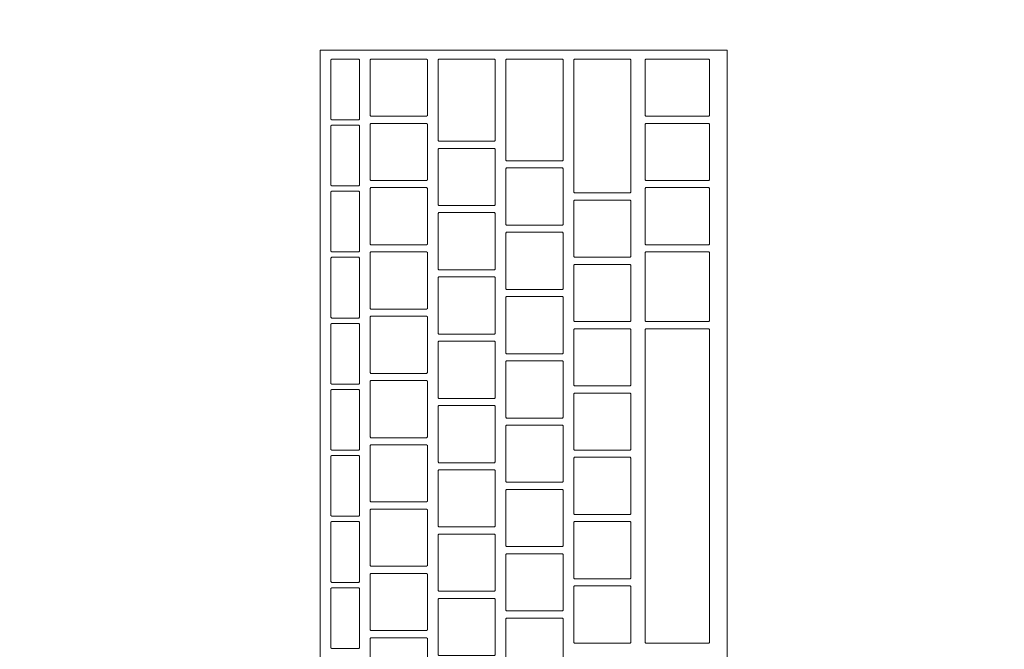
# Model space of a CAD drawing. Header units: metres. Extents: x -4 to 100, y -11 to 17.
# Tile 617 of 656: x 58.501 to 58.776, y 1.705 to 1.882. Entities that reach past the tile are written whole.
import ezdxf

# ---------------------------------------------------------------- set-up
doc = ezdxf.new("R2010")
doc.units = ezdxf.units.M
doc.header["$MEASUREMENT"] = 0
doc.linetypes.add('Wipeout_Contour', pattern=[1, 0, -1])
doc.layers.add('152 - Bemaßung_ Beschriftung.Ausbau', color=7, linetype='Continuous')
doc.layers.add('701 - Einrichtung.Möbel', color=7, linetype='Continuous')
doc.styles.add('ERSTELLTER_STIL_2', font='txt')
doc.dimstyles.new('ERSTELLTER_STIL__5', dxfattribs={"dimtxt": 0.1, "dimasz": 0.0532, "dimexe": 0.18, "dimexo": 0.0625, "dimgap": 0, "dimtad": 1, "dimtih": 1, "dimtoh": 1, "dimzin": 0, "dimdsep": 46, "dimtxsty": 'ERSTELLTER_STIL_2', "dimblk": 'ARROWHEAD_2', "dimblk1": 'ARROWHEAD_2', "dimblk2": 'ARROWHEAD_2', "dimcen": 0.09, "dimse1": 1, "dimse2": 1, "dimclrd": 7, "dimclre": 7, "dimclrt": 7, "dimazin": 0, "dimtfac": 1, "dimtdec": 4, "dimtmove": 0, "dimatfit": 3, "dimfxl": 1, "dimtolj": 1, "dimtzin": 0, "dimarcsym": 0})

# ---------------------------------------------------------------- blocks, each defined once
blk = doc.blocks.new('*D513')
at = {"layer": '152 - Bemaßung_ Beschriftung.Ausbau', "color": 7, "linetype": 'Continuous', "lineweight": 5}
for p, q in [((58.195, -4.6125), (58.195, -4.5075)), ((58.08021, -4.525), (58.03979, -4.595)), ((58.21521, -4.525), (58.17479, -4.595)), ((58.06, -4.56), (58.195, -4.56)), ((58.195, -4.56), (62.03503, -4.56))]:
    blk.add_line(p, q, dxfattribs=at)
blk = doc.blocks.new('ARROWHEAD_2')
at = {"color": 0, "linetype": 'Continuous', "lineweight": 0}
for p, q in [((-0.3781, -0.655), (0.3781, 0.655)), ((0, 0), (-1, 0))]:
    blk.add_line(p, q, dxfattribs=at)
blk = doc.blocks.new('*D514')
at = {"layer": '152 - Bemaßung_ Beschriftung.Ausbau', "color": 7, "linetype": 'Continuous', "lineweight": 5}
for p, q in [((62.03503, -4.6125), (62.03503, -4.5075)), ((58.21521, -4.525), (58.17479, -4.595)), ((62.05523, -4.525), (62.01482, -4.595)), ((58.195, -4.56), (62.03503, -4.56)), ((62.03503, -4.56), (62.27503, -4.56))]:
    blk.add_line(p, q, dxfattribs=at)
at = {"layer": '152 - Bemaßung_ Beschriftung.Ausbau', "color": 7, "lineweight": 5, "insert": (59.98198, -4.54), "char_height": 0.1, "attachment_point": 7, "style": 'ERSTELLTER_STIL_2'}
blk.add_mtext('\\A1;{\\pql;\\fArial|b0|i0|c0|p38;3,84}', dxfattribs=at)

msp = doc.modelspace()

# ---------------------------------------------------------------- wipeouts: each hides what was drawn before it
at = {"color": 254, "linetype": 'Wipeout_Contour', "lineweight": 0, "ltscale": 355.716959}
msp.add_wipeout([(58.195, 3.00998), (58.195, 1.00998), (58.995, 1.00998), (58.995, 2.20998), (60.395, 2.20998), (60.395, 3.00998)], dxfattribs=at).dxf.layer = '701 - Einrichtung.Möbel'

# ---------------------------------------------------------------- next in the draw order: wipeouts: each hides what was drawn before it
at = {"color": 254, "linetype": 'Wipeout_Contour', "lineweight": 0, "ltscale": 234.680047}
msp.add_wipeout([(58.69891, 1.87312), (58.58491, 1.87312), (58.58491, 1.61112), (58.69891, 1.61112)], dxfattribs=at).dxf.layer = '701 - Einrichtung.Möbel'

# ---------------------------------------------------------------- next in the draw order: linework, layer by layer
at = {"layer": '701 - Einrichtung.Möbel', "color": 7, "linetype": 'Continuous', "lineweight": 5, "flags": 128}
msp.add_lwpolyline([(58.69891, 1.87312), (58.69891, 1.61112), (58.58491, 1.61112), (58.58491, 1.87312)], close=True, dxfattribs=at)

# ---------------------------------------------------------------- next in the draw order: wipeouts: each hides what was drawn before it
at = {"color": 254, "linetype": 'Wipeout_Contour', "lineweight": 0, "ltscale": 527.114708}
msp.add_wipeout([(58.59591, 1.86212), (58.59591, 1.87042), (58.59571, 1.87062), (58.58811, 1.87062), (58.58791, 1.87042), (58.58791, 1.85382), (58.58811, 1.85362), (58.59571, 1.85362), (58.59591, 1.85382)], dxfattribs=at).dxf.layer = '701 - Einrichtung.Möbel'
at = {"color": 254, "linetype": 'Wipeout_Contour', "lineweight": 0, "ltscale": 527.253727}
msp.add_wipeout([(58.61491, 1.86262), (58.61491, 1.87042), (58.61471, 1.87062), (58.59911, 1.87062), (58.59891, 1.87042), (58.59891, 1.85482), (58.59911, 1.85462), (58.61471, 1.85462), (58.61491, 1.85482)], dxfattribs=at).dxf.layer = '701 - Einrichtung.Möbel'
at = {"color": 254, "linetype": 'Wipeout_Contour', "lineweight": 0, "ltscale": 527.423911}
msp.add_wipeout([(58.63391, 1.85912), (58.63391, 1.87042), (58.63371, 1.87062), (58.61811, 1.87062), (58.61791, 1.87042), (58.61791, 1.84782), (58.61811, 1.84762), (58.63371, 1.84762), (58.63391, 1.84782)], dxfattribs=at).dxf.layer = '701 - Einrichtung.Möbel'
at = {"color": 254, "linetype": 'Wipeout_Contour', "lineweight": 0, "ltscale": 527.594211}
msp.add_wipeout([(58.65291, 1.85637), (58.65291, 1.87042), (58.65271, 1.87062), (58.63711, 1.87062), (58.63691, 1.87042), (58.63691, 1.84232), (58.63711, 1.84212), (58.65271, 1.84212), (58.65291, 1.84232)], dxfattribs=at).dxf.layer = '701 - Einrichtung.Möbel'
at = {"color": 254, "linetype": 'Wipeout_Contour', "lineweight": 0, "ltscale": 527.764093}
msp.add_wipeout([(58.67191, 1.85187), (58.67191, 1.87042), (58.67171, 1.87062), (58.65611, 1.87062), (58.65591, 1.87042), (58.65591, 1.83332), (58.65611, 1.83312), (58.67171, 1.83312), (58.67191, 1.83332)], dxfattribs=at).dxf.layer = '701 - Einrichtung.Möbel'
at = {"color": 254, "linetype": 'Wipeout_Contour', "lineweight": 0, "ltscale": 527.956348}
msp.add_wipeout([(58.69391, 1.86262), (58.69391, 1.87042), (58.69371, 1.87062), (58.67611, 1.87062), (58.67591, 1.87042), (58.67591, 1.85482), (58.67611, 1.85462), (58.69371, 1.85462), (58.69391, 1.85482)], dxfattribs=at).dxf.layer = '701 - Einrichtung.Möbel'
at = {"color": 254, "linetype": 'Wipeout_Contour', "lineweight": 0, "ltscale": 527.109441}
msp.add_wipeout([(58.59591, 1.84362), (58.59591, 1.85192), (58.59571, 1.85212), (58.58811, 1.85212), (58.58791, 1.85192), (58.58791, 1.83532), (58.58811, 1.83512), (58.59571, 1.83512), (58.59591, 1.83532)], dxfattribs=at).dxf.layer = '701 - Einrichtung.Möbel'
at = {"color": 254, "linetype": 'Wipeout_Contour', "lineweight": 0, "ltscale": 527.248601}
msp.add_wipeout([(58.61491, 1.84462), (58.61491, 1.85242), (58.61471, 1.85262), (58.59911, 1.85262), (58.59891, 1.85242), (58.59891, 1.83682), (58.59911, 1.83662), (58.61471, 1.83662), (58.61491, 1.83682)], dxfattribs=at).dxf.layer = '701 - Einrichtung.Möbel'
at = {"color": 254, "linetype": 'Wipeout_Contour', "lineweight": 0, "ltscale": 527.951229}
msp.add_wipeout([(58.69391, 1.84462), (58.69391, 1.85242), (58.69371, 1.85262), (58.67611, 1.85262), (58.67591, 1.85242), (58.67591, 1.83682), (58.67611, 1.83662), (58.69371, 1.83662), (58.69391, 1.83682)], dxfattribs=at).dxf.layer = '701 - Einrichtung.Möbel'
at = {"color": 254, "linetype": 'Wipeout_Contour', "lineweight": 0, "ltscale": 527.417532}
msp.add_wipeout([(58.63391, 1.83762), (58.63391, 1.84542), (58.63371, 1.84562), (58.61811, 1.84562), (58.61791, 1.84542), (58.61791, 1.82982), (58.61811, 1.82962), (58.63371, 1.82962), (58.63391, 1.82982)], dxfattribs=at).dxf.layer = '701 - Einrichtung.Möbel'
at = {"color": 254, "linetype": 'Wipeout_Contour', "lineweight": 0, "ltscale": 527.586893}
msp.add_wipeout([(58.65291, 1.83212), (58.65291, 1.83992), (58.65271, 1.84012), (58.63711, 1.84012), (58.63691, 1.83992), (58.63691, 1.82432), (58.63711, 1.82412), (58.65271, 1.82412), (58.65291, 1.82432)], dxfattribs=at).dxf.layer = '701 - Einrichtung.Möbel'
at = {"color": 254, "linetype": 'Wipeout_Contour', "lineweight": 0, "ltscale": 527.243525}
msp.add_wipeout([(58.61491, 1.82662), (58.61491, 1.83442), (58.61471, 1.83462), (58.59911, 1.83462), (58.59891, 1.83442), (58.59891, 1.81882), (58.59911, 1.81862), (58.61471, 1.81862), (58.61491, 1.81882)], dxfattribs=at).dxf.layer = '701 - Einrichtung.Möbel'
at = {"color": 254, "linetype": 'Wipeout_Contour', "lineweight": 0, "ltscale": 527.94616}
msp.add_wipeout([(58.69391, 1.82662), (58.69391, 1.83442), (58.69371, 1.83462), (58.67611, 1.83462), (58.67591, 1.83442), (58.67591, 1.81882), (58.67611, 1.81862), (58.69371, 1.81862), (58.69391, 1.81882)], dxfattribs=at).dxf.layer = '701 - Einrichtung.Möbel'
at = {"color": 254, "linetype": 'Wipeout_Contour', "lineweight": 0, "ltscale": 527.104226}
msp.add_wipeout([(58.59591, 1.82512), (58.59591, 1.83342), (58.59571, 1.83362), (58.58811, 1.83362), (58.58791, 1.83342), (58.58791, 1.81682), (58.58811, 1.81662), (58.59571, 1.81662), (58.59591, 1.81682)], dxfattribs=at).dxf.layer = '701 - Einrichtung.Möbel'
at = {"color": 254, "linetype": 'Wipeout_Contour', "lineweight": 0, "ltscale": 527.755279}
msp.add_wipeout([(58.67191, 1.82312), (58.67191, 1.83092), (58.67171, 1.83112), (58.65611, 1.83112), (58.65591, 1.83092), (58.65591, 1.81532), (58.65611, 1.81512), (58.67171, 1.81512), (58.67191, 1.81532)], dxfattribs=at).dxf.layer = '701 - Einrichtung.Möbel'
at = {"color": 254, "linetype": 'Wipeout_Contour', "lineweight": 0, "ltscale": 527.412477}
msp.add_wipeout([(58.63391, 1.81962), (58.63391, 1.82742), (58.63371, 1.82762), (58.61811, 1.82762), (58.61791, 1.82742), (58.61791, 1.81182), (58.61811, 1.81162), (58.63371, 1.81162), (58.63391, 1.81182)], dxfattribs=at).dxf.layer = '701 - Einrichtung.Möbel'
at = {"color": 254, "linetype": 'Wipeout_Contour', "lineweight": 0, "ltscale": 527.581855}
msp.add_wipeout([(58.65291, 1.81412), (58.65291, 1.82192), (58.65271, 1.82212), (58.63711, 1.82212), (58.63691, 1.82192), (58.63691, 1.80632), (58.63711, 1.80612), (58.65271, 1.80612), (58.65291, 1.80632)], dxfattribs=at).dxf.layer = '701 - Einrichtung.Möbel'
at = {"color": 254, "linetype": 'Wipeout_Contour', "lineweight": 0, "ltscale": 527.099064}
msp.add_wipeout([(58.59591, 1.80662), (58.59591, 1.81492), (58.59571, 1.81512), (58.58811, 1.81512), (58.58791, 1.81492), (58.58791, 1.79832), (58.58811, 1.79812), (58.59571, 1.79812), (58.59591, 1.79832)], dxfattribs=at).dxf.layer = '701 - Einrichtung.Möbel'
at = {"color": 254, "linetype": 'Wipeout_Contour', "lineweight": 0, "ltscale": 527.238499}
msp.add_wipeout([(58.61491, 1.80862), (58.61491, 1.81642), (58.61471, 1.81662), (58.59911, 1.81662), (58.59891, 1.81642), (58.59891, 1.80082), (58.59911, 1.80062), (58.61471, 1.80062), (58.61491, 1.80082)], dxfattribs=at).dxf.layer = '701 - Einrichtung.Möbel'
at = {"color": 254, "linetype": 'Wipeout_Contour', "lineweight": 0, "ltscale": 527.940805}
msp.add_wipeout([(58.69391, 1.80687), (58.69391, 1.81642), (58.69371, 1.81662), (58.67611, 1.81662), (58.67591, 1.81642), (58.67591, 1.79732), (58.67611, 1.79712), (58.69371, 1.79712), (58.69391, 1.79732)], dxfattribs=at).dxf.layer = '701 - Einrichtung.Möbel'
at = {"color": 254, "linetype": 'Wipeout_Contour', "lineweight": 0, "ltscale": 527.750268}
msp.add_wipeout([(58.67191, 1.80512), (58.67191, 1.81292), (58.67171, 1.81312), (58.65611, 1.81312), (58.65591, 1.81292), (58.65591, 1.79732), (58.65611, 1.79712), (58.67171, 1.79712), (58.67191, 1.79732)], dxfattribs=at).dxf.layer = '701 - Einrichtung.Möbel'
at = {"color": 254, "linetype": 'Wipeout_Contour', "lineweight": 0, "ltscale": 527.407471}
msp.add_wipeout([(58.63391, 1.80162), (58.63391, 1.80942), (58.63371, 1.80962), (58.61811, 1.80962), (58.61791, 1.80942), (58.61791, 1.79382), (58.61811, 1.79362), (58.63371, 1.79362), (58.63391, 1.79382)], dxfattribs=at).dxf.layer = '701 - Einrichtung.Möbel'
at = {"color": 254, "linetype": 'Wipeout_Contour', "lineweight": 0, "ltscale": 527.576866}
msp.add_wipeout([(58.65291, 1.79612), (58.65291, 1.80392), (58.65271, 1.80412), (58.63711, 1.80412), (58.63691, 1.80392), (58.63691, 1.78832), (58.63711, 1.78812), (58.65271, 1.78812), (58.65291, 1.78832)], dxfattribs=at).dxf.layer = '701 - Einrichtung.Möbel'
at = {"color": 254, "linetype": 'Wipeout_Contour', "lineweight": 0, "ltscale": 527.233522}
msp.add_wipeout([(58.61491, 1.79062), (58.61491, 1.79842), (58.61471, 1.79862), (58.59911, 1.79862), (58.59891, 1.79842), (58.59891, 1.78282), (58.59911, 1.78262), (58.61471, 1.78262), (58.61491, 1.78282)], dxfattribs=at).dxf.layer = '701 - Einrichtung.Möbel'
at = {"color": 254, "linetype": 'Wipeout_Contour', "lineweight": 0, "ltscale": 527.093954}
msp.add_wipeout([(58.59591, 1.78812), (58.59591, 1.79642), (58.59571, 1.79662), (58.58811, 1.79662), (58.58791, 1.79642), (58.58791, 1.77982), (58.58811, 1.77962), (58.59571, 1.77962), (58.59591, 1.77982)], dxfattribs=at).dxf.layer = '701 - Einrichtung.Möbel'
at = {"color": 254, "linetype": 'Wipeout_Contour', "lineweight": 0, "ltscale": 527.745306}
msp.add_wipeout([(58.67191, 1.78712), (58.67191, 1.79492), (58.67171, 1.79512), (58.65611, 1.79512), (58.65591, 1.79492), (58.65591, 1.77932), (58.65611, 1.77912), (58.67171, 1.77912), (58.67191, 1.77932)], dxfattribs=at).dxf.layer = '701 - Einrichtung.Möbel'
at = {"color": 254, "linetype": 'Wipeout_Contour', "lineweight": 0, "ltscale": 527.927406}
msp.add_wipeout([(58.69391, 1.75112), (58.69391, 1.79492), (58.69371, 1.79512), (58.67611, 1.79512), (58.67591, 1.79492), (58.67591, 1.70732), (58.67611, 1.70712), (58.69371, 1.70712), (58.69391, 1.70732)], dxfattribs=at).dxf.layer = '701 - Einrichtung.Möbel'
at = {"color": 254, "linetype": 'Wipeout_Contour', "lineweight": 0, "ltscale": 527.402516}
msp.add_wipeout([(58.63391, 1.78362), (58.63391, 1.79142), (58.63371, 1.79162), (58.61811, 1.79162), (58.61791, 1.79142), (58.61791, 1.77582), (58.61811, 1.77562), (58.63371, 1.77562), (58.63391, 1.77582)], dxfattribs=at).dxf.layer = '701 - Einrichtung.Möbel'
at = {"color": 254, "linetype": 'Wipeout_Contour', "lineweight": 0, "ltscale": 527.571927}
msp.add_wipeout([(58.65291, 1.77812), (58.65291, 1.78592), (58.65271, 1.78612), (58.63711, 1.78612), (58.63691, 1.78592), (58.63691, 1.77032), (58.63711, 1.77012), (58.65271, 1.77012), (58.65291, 1.77032)], dxfattribs=at).dxf.layer = '701 - Einrichtung.Möbel'
at = {"color": 254, "linetype": 'Wipeout_Contour', "lineweight": 0, "ltscale": 527.228596}
msp.add_wipeout([(58.61491, 1.77262), (58.61491, 1.78042), (58.61471, 1.78062), (58.59911, 1.78062), (58.59891, 1.78042), (58.59891, 1.76482), (58.59911, 1.76462), (58.61471, 1.76462), (58.61491, 1.76482)], dxfattribs=at).dxf.layer = '701 - Einrichtung.Möbel'
at = {"color": 254, "linetype": 'Wipeout_Contour', "lineweight": 0, "ltscale": 527.088897}
msp.add_wipeout([(58.59591, 1.76962), (58.59591, 1.77792), (58.59571, 1.77812), (58.58811, 1.77812), (58.58791, 1.77792), (58.58791, 1.76132), (58.58811, 1.76112), (58.59571, 1.76112), (58.59591, 1.76132)], dxfattribs=at).dxf.layer = '701 - Einrichtung.Möbel'
at = {"color": 254, "linetype": 'Wipeout_Contour', "lineweight": 0, "ltscale": 527.740393}
msp.add_wipeout([(58.67191, 1.76912), (58.67191, 1.77692), (58.67171, 1.77712), (58.65611, 1.77712), (58.65591, 1.77692), (58.65591, 1.76132), (58.65611, 1.76112), (58.67171, 1.76112), (58.67191, 1.76132)], dxfattribs=at).dxf.layer = '701 - Einrichtung.Möbel'
at = {"color": 254, "linetype": 'Wipeout_Contour', "lineweight": 0, "ltscale": 527.39761}
msp.add_wipeout([(58.63391, 1.76562), (58.63391, 1.77342), (58.63371, 1.77362), (58.61811, 1.77362), (58.61791, 1.77342), (58.61791, 1.75782), (58.61811, 1.75762), (58.63371, 1.75762), (58.63391, 1.75782)], dxfattribs=at).dxf.layer = '701 - Einrichtung.Möbel'
at = {"color": 254, "linetype": 'Wipeout_Contour', "lineweight": 0, "ltscale": 527.567038}
msp.add_wipeout([(58.65291, 1.76012), (58.65291, 1.76792), (58.65271, 1.76812), (58.63711, 1.76812), (58.63691, 1.76792), (58.63691, 1.75232), (58.63711, 1.75212), (58.65271, 1.75212), (58.65291, 1.75232)], dxfattribs=at).dxf.layer = '701 - Einrichtung.Möbel'
at = {"color": 254, "linetype": 'Wipeout_Contour', "lineweight": 0, "ltscale": 527.223719}
msp.add_wipeout([(58.61491, 1.75462), (58.61491, 1.76242), (58.61471, 1.76262), (58.59911, 1.76262), (58.59891, 1.76242), (58.59891, 1.74682), (58.59911, 1.74662), (58.61471, 1.74662), (58.61491, 1.74682)], dxfattribs=at).dxf.layer = '701 - Einrichtung.Möbel'
at = {"color": 254, "linetype": 'Wipeout_Contour', "lineweight": 0, "ltscale": 527.083892}
msp.add_wipeout([(58.59591, 1.75112), (58.59591, 1.75942), (58.59571, 1.75962), (58.58811, 1.75962), (58.58791, 1.75942), (58.58791, 1.74282), (58.58811, 1.74262), (58.59571, 1.74262), (58.59591, 1.74282)], dxfattribs=at).dxf.layer = '701 - Einrichtung.Möbel'
at = {"color": 254, "linetype": 'Wipeout_Contour', "lineweight": 0, "ltscale": 527.735531}
msp.add_wipeout([(58.67191, 1.75112), (58.67191, 1.75892), (58.67171, 1.75912), (58.65611, 1.75912), (58.65591, 1.75892), (58.65591, 1.74332), (58.65611, 1.74312), (58.67171, 1.74312), (58.67191, 1.74332)], dxfattribs=at).dxf.layer = '701 - Einrichtung.Möbel'
at = {"color": 254, "linetype": 'Wipeout_Contour', "lineweight": 0, "ltscale": 527.392754}
msp.add_wipeout([(58.63391, 1.74762), (58.63391, 1.75542), (58.63371, 1.75562), (58.61811, 1.75562), (58.61791, 1.75542), (58.61791, 1.73982), (58.61811, 1.73962), (58.63371, 1.73962), (58.63391, 1.73982)], dxfattribs=at).dxf.layer = '701 - Einrichtung.Möbel'
at = {"color": 254, "linetype": 'Wipeout_Contour', "lineweight": 0, "ltscale": 527.562199}
msp.add_wipeout([(58.65291, 1.74212), (58.65291, 1.74992), (58.65271, 1.75012), (58.63711, 1.75012), (58.63691, 1.74992), (58.63691, 1.73432), (58.63711, 1.73412), (58.65271, 1.73412), (58.65291, 1.73432)], dxfattribs=at).dxf.layer = '701 - Einrichtung.Möbel'
at = {"color": 254, "linetype": 'Wipeout_Contour', "lineweight": 0, "ltscale": 527.218891}
msp.add_wipeout([(58.61491, 1.73662), (58.61491, 1.74442), (58.61471, 1.74462), (58.59911, 1.74462), (58.59891, 1.74442), (58.59891, 1.72882), (58.59911, 1.72862), (58.61471, 1.72862), (58.61491, 1.72882)], dxfattribs=at).dxf.layer = '701 - Einrichtung.Möbel'
at = {"color": 254, "linetype": 'Wipeout_Contour', "lineweight": 0, "ltscale": 527.07894}
msp.add_wipeout([(58.59591, 1.73262), (58.59591, 1.74092), (58.59571, 1.74112), (58.58811, 1.74112), (58.58791, 1.74092), (58.58791, 1.72432), (58.58811, 1.72412), (58.59571, 1.72412), (58.59591, 1.72432)], dxfattribs=at).dxf.layer = '701 - Einrichtung.Möbel'
at = {"color": 254, "linetype": 'Wipeout_Contour', "lineweight": 0, "ltscale": 527.730718}
msp.add_wipeout([(58.67191, 1.73312), (58.67191, 1.74092), (58.67171, 1.74112), (58.65611, 1.74112), (58.65591, 1.74092), (58.65591, 1.72532), (58.65611, 1.72512), (58.67171, 1.72512), (58.67191, 1.72532)], dxfattribs=at).dxf.layer = '701 - Einrichtung.Möbel'
at = {"color": 254, "linetype": 'Wipeout_Contour', "lineweight": 0, "ltscale": 527.387948}
msp.add_wipeout([(58.63391, 1.72962), (58.63391, 1.73742), (58.63371, 1.73762), (58.61811, 1.73762), (58.61791, 1.73742), (58.61791, 1.72182), (58.61811, 1.72162), (58.63371, 1.72162), (58.63391, 1.72182)], dxfattribs=at).dxf.layer = '701 - Einrichtung.Möbel'
at = {"color": 254, "linetype": 'Wipeout_Contour', "lineweight": 0, "ltscale": 527.557409}
msp.add_wipeout([(58.65291, 1.72412), (58.65291, 1.73192), (58.65271, 1.73212), (58.63711, 1.73212), (58.63691, 1.73192), (58.63691, 1.71632), (58.63711, 1.71612), (58.65271, 1.71612), (58.65291, 1.71632)], dxfattribs=at).dxf.layer = '701 - Einrichtung.Möbel'
at = {"color": 254, "linetype": 'Wipeout_Contour', "lineweight": 0, "ltscale": 527.214114}
msp.add_wipeout([(58.61491, 1.71862), (58.61491, 1.72642), (58.61471, 1.72662), (58.59911, 1.72662), (58.59891, 1.72642), (58.59891, 1.71082), (58.59911, 1.71062), (58.61471, 1.71062), (58.61491, 1.71082)], dxfattribs=at).dxf.layer = '701 - Einrichtung.Möbel'
at = {"color": 254, "linetype": 'Wipeout_Contour', "lineweight": 0, "ltscale": 527.074041}
msp.add_wipeout([(58.59591, 1.71412), (58.59591, 1.72242), (58.59571, 1.72262), (58.58811, 1.72262), (58.58791, 1.72242), (58.58791, 1.70582), (58.58811, 1.70562), (58.59571, 1.70562), (58.59591, 1.70582)], dxfattribs=at).dxf.layer = '701 - Einrichtung.Möbel'
at = {"color": 254, "linetype": 'Wipeout_Contour', "lineweight": 0, "ltscale": 527.725954}
msp.add_wipeout([(58.67191, 1.71512), (58.67191, 1.72292), (58.67171, 1.72312), (58.65611, 1.72312), (58.65591, 1.72292), (58.65591, 1.70732), (58.65611, 1.70712), (58.67171, 1.70712), (58.67191, 1.70732)], dxfattribs=at).dxf.layer = '701 - Einrichtung.Möbel'
at = {"color": 254, "linetype": 'Wipeout_Contour', "lineweight": 0, "ltscale": 527.383191}
msp.add_wipeout([(58.63391, 1.71162), (58.63391, 1.71942), (58.63371, 1.71962), (58.61811, 1.71962), (58.61791, 1.71942), (58.61791, 1.70382), (58.61811, 1.70362), (58.63371, 1.70362), (58.63391, 1.70382)], dxfattribs=at).dxf.layer = '701 - Einrichtung.Möbel'
at = {"color": 254, "linetype": 'Wipeout_Contour', "lineweight": 0, "ltscale": 527.552669}
msp.add_wipeout([(58.65291, 1.70612), (58.65291, 1.71392), (58.65271, 1.71412), (58.63711, 1.71412), (58.63691, 1.71392), (58.63691, 1.69832), (58.63711, 1.69812), (58.65271, 1.69812), (58.65291, 1.69832)], dxfattribs=at).dxf.layer = '701 - Einrichtung.Möbel'
at = {"color": 254, "linetype": 'Wipeout_Contour', "lineweight": 0, "ltscale": 527.209386}
msp.add_wipeout([(58.61491, 1.70062), (58.61491, 1.70842), (58.61471, 1.70862), (58.59911, 1.70862), (58.59891, 1.70842), (58.59891, 1.69282), (58.59911, 1.69262), (58.61471, 1.69262), (58.61491, 1.69282)], dxfattribs=at).dxf.layer = '701 - Einrichtung.Möbel'

# ---------------------------------------------------------------- next in the draw order: linework, layer by layer
at = {"layer": '701 - Einrichtung.Möbel', "color": 7, "linetype": 'Continuous', "lineweight": 5, "flags": 128}
for points in [[(58.59591, 1.86212), (58.59591, 1.85382), (58.59571, 1.85362), (58.58811, 1.85362), (58.58791, 1.85382), (58.58791, 1.87042), (58.58811, 1.87062), (58.59571, 1.87062), (58.59591, 1.87042)], [(58.61491, 1.86262), (58.61491, 1.85482), (58.61471, 1.85462), (58.59911, 1.85462), (58.59891, 1.85482), (58.59891, 1.87042), (58.59911, 1.87062), (58.61471, 1.87062), (58.61491, 1.87042)], [(58.63391, 1.85912), (58.63391, 1.84782), (58.63371, 1.84762), (58.61811, 1.84762), (58.61791, 1.84782), (58.61791, 1.87042), (58.61811, 1.87062), (58.63371, 1.87062), (58.63391, 1.87042)], [(58.65291, 1.85637), (58.65291, 1.84232), (58.65271, 1.84212), (58.63711, 1.84212), (58.63691, 1.84232), (58.63691, 1.87042), (58.63711, 1.87062), (58.65271, 1.87062), (58.65291, 1.87042)], [(58.67191, 1.85187), (58.67191, 1.83332), (58.67171, 1.83312), (58.65611, 1.83312), (58.65591, 1.83332), (58.65591, 1.87042), (58.65611, 1.87062), (58.67171, 1.87062), (58.67191, 1.87042)], [(58.69391, 1.86262), (58.69391, 1.85482), (58.69371, 1.85462), (58.67611, 1.85462), (58.67591, 1.85482), (58.67591, 1.87042), (58.67611, 1.87062), (58.69371, 1.87062), (58.69391, 1.87042)], [(58.59591, 1.84362), (58.59591, 1.83532), (58.59571, 1.83512), (58.58811, 1.83512), (58.58791, 1.83532), (58.58791, 1.85192), (58.58811, 1.85212), (58.59571, 1.85212), (58.59591, 1.85192)], [(58.61491, 1.84462), (58.61491, 1.83682), (58.61471, 1.83662), (58.59911, 1.83662), (58.59891, 1.83682), (58.59891, 1.85242), (58.59911, 1.85262), (58.61471, 1.85262), (58.61491, 1.85242)], [(58.69391, 1.84462), (58.69391, 1.83682), (58.69371, 1.83662), (58.67611, 1.83662), (58.67591, 1.83682), (58.67591, 1.85242), (58.67611, 1.85262), (58.69371, 1.85262), (58.69391, 1.85242)], [(58.63391, 1.83762), (58.63391, 1.82982), (58.63371, 1.82962), (58.61811, 1.82962), (58.61791, 1.82982), (58.61791, 1.84542), (58.61811, 1.84562), (58.63371, 1.84562), (58.63391, 1.84542)], [(58.65291, 1.83212), (58.65291, 1.82432), (58.65271, 1.82412), (58.63711, 1.82412), (58.63691, 1.82432), (58.63691, 1.83992), (58.63711, 1.84012), (58.65271, 1.84012), (58.65291, 1.83992)], [(58.61491, 1.82662), (58.61491, 1.81882), (58.61471, 1.81862), (58.59911, 1.81862), (58.59891, 1.81882), (58.59891, 1.83442), (58.59911, 1.83462), (58.61471, 1.83462), (58.61491, 1.83442)], [(58.69391, 1.82662), (58.69391, 1.81882), (58.69371, 1.81862), (58.67611, 1.81862), (58.67591, 1.81882), (58.67591, 1.83442), (58.67611, 1.83462), (58.69371, 1.83462), (58.69391, 1.83442)], [(58.59591, 1.82512), (58.59591, 1.81682), (58.59571, 1.81662), (58.58811, 1.81662), (58.58791, 1.81682), (58.58791, 1.83342), (58.58811, 1.83362), (58.59571, 1.83362), (58.59591, 1.83342)], [(58.67191, 1.82312), (58.67191, 1.81532), (58.67171, 1.81512), (58.65611, 1.81512), (58.65591, 1.81532), (58.65591, 1.83092), (58.65611, 1.83112), (58.67171, 1.83112), (58.67191, 1.83092)], [(58.63391, 1.81962), (58.63391, 1.81182), (58.63371, 1.81162), (58.61811, 1.81162), (58.61791, 1.81182), (58.61791, 1.82742), (58.61811, 1.82762), (58.63371, 1.82762), (58.63391, 1.82742)], [(58.65291, 1.81412), (58.65291, 1.80632), (58.65271, 1.80612), (58.63711, 1.80612), (58.63691, 1.80632), (58.63691, 1.82192), (58.63711, 1.82212), (58.65271, 1.82212), (58.65291, 1.82192)], [(58.59591, 1.80662), (58.59591, 1.79832), (58.59571, 1.79812), (58.58811, 1.79812), (58.58791, 1.79832), (58.58791, 1.81492), (58.58811, 1.81512), (58.59571, 1.81512), (58.59591, 1.81492)], [(58.61491, 1.80862), (58.61491, 1.80082), (58.61471, 1.80062), (58.59911, 1.80062), (58.59891, 1.80082), (58.59891, 1.81642), (58.59911, 1.81662), (58.61471, 1.81662), (58.61491, 1.81642)], [(58.69391, 1.80687), (58.69391, 1.79732), (58.69371, 1.79712), (58.67611, 1.79712), (58.67591, 1.79732), (58.67591, 1.81642), (58.67611, 1.81662), (58.69371, 1.81662), (58.69391, 1.81642)], [(58.67191, 1.80512), (58.67191, 1.79732), (58.67171, 1.79712), (58.65611, 1.79712), (58.65591, 1.79732), (58.65591, 1.81292), (58.65611, 1.81312), (58.67171, 1.81312), (58.67191, 1.81292)], [(58.63391, 1.80162), (58.63391, 1.79382), (58.63371, 1.79362), (58.61811, 1.79362), (58.61791, 1.79382), (58.61791, 1.80942), (58.61811, 1.80962), (58.63371, 1.80962), (58.63391, 1.80942)], [(58.65291, 1.79612), (58.65291, 1.78832), (58.65271, 1.78812), (58.63711, 1.78812), (58.63691, 1.78832), (58.63691, 1.80392), (58.63711, 1.80412), (58.65271, 1.80412), (58.65291, 1.80392)], [(58.61491, 1.79062), (58.61491, 1.78282), (58.61471, 1.78262), (58.59911, 1.78262), (58.59891, 1.78282), (58.59891, 1.79842), (58.59911, 1.79862), (58.61471, 1.79862), (58.61491, 1.79842)], [(58.59591, 1.78812), (58.59591, 1.77982), (58.59571, 1.77962), (58.58811, 1.77962), (58.58791, 1.77982), (58.58791, 1.79642), (58.58811, 1.79662), (58.59571, 1.79662), (58.59591, 1.79642)], [(58.67191, 1.78712), (58.67191, 1.77932), (58.67171, 1.77912), (58.65611, 1.77912), (58.65591, 1.77932), (58.65591, 1.79492), (58.65611, 1.79512), (58.67171, 1.79512), (58.67191, 1.79492)], [(58.69391, 1.75112), (58.69391, 1.70732), (58.69371, 1.70712), (58.67611, 1.70712), (58.67591, 1.70732), (58.67591, 1.79492), (58.67611, 1.79512), (58.69371, 1.79512), (58.69391, 1.79492)], [(58.63391, 1.78362), (58.63391, 1.77582), (58.63371, 1.77562), (58.61811, 1.77562), (58.61791, 1.77582), (58.61791, 1.79142), (58.61811, 1.79162), (58.63371, 1.79162), (58.63391, 1.79142)], [(58.65291, 1.77812), (58.65291, 1.77032), (58.65271, 1.77012), (58.63711, 1.77012), (58.63691, 1.77032), (58.63691, 1.78592), (58.63711, 1.78612), (58.65271, 1.78612), (58.65291, 1.78592)], [(58.61491, 1.77262), (58.61491, 1.76482), (58.61471, 1.76462), (58.59911, 1.76462), (58.59891, 1.76482), (58.59891, 1.78042), (58.59911, 1.78062), (58.61471, 1.78062), (58.61491, 1.78042)], [(58.59591, 1.76962), (58.59591, 1.76132), (58.59571, 1.76112), (58.58811, 1.76112), (58.58791, 1.76132), (58.58791, 1.77792), (58.58811, 1.77812), (58.59571, 1.77812), (58.59591, 1.77792)], [(58.67191, 1.76912), (58.67191, 1.76132), (58.67171, 1.76112), (58.65611, 1.76112), (58.65591, 1.76132), (58.65591, 1.77692), (58.65611, 1.77712), (58.67171, 1.77712), (58.67191, 1.77692)], [(58.63391, 1.76562), (58.63391, 1.75782), (58.63371, 1.75762), (58.61811, 1.75762), (58.61791, 1.75782), (58.61791, 1.77342), (58.61811, 1.77362), (58.63371, 1.77362), (58.63391, 1.77342)], [(58.65291, 1.76012), (58.65291, 1.75232), (58.65271, 1.75212), (58.63711, 1.75212), (58.63691, 1.75232), (58.63691, 1.76792), (58.63711, 1.76812), (58.65271, 1.76812), (58.65291, 1.76792)], [(58.61491, 1.75462), (58.61491, 1.74682), (58.61471, 1.74662), (58.59911, 1.74662), (58.59891, 1.74682), (58.59891, 1.76242), (58.59911, 1.76262), (58.61471, 1.76262), (58.61491, 1.76242)], [(58.59591, 1.75112), (58.59591, 1.74282), (58.59571, 1.74262), (58.58811, 1.74262), (58.58791, 1.74282), (58.58791, 1.75942), (58.58811, 1.75962), (58.59571, 1.75962), (58.59591, 1.75942)], [(58.67191, 1.75112), (58.67191, 1.74332), (58.67171, 1.74312), (58.65611, 1.74312), (58.65591, 1.74332), (58.65591, 1.75892), (58.65611, 1.75912), (58.67171, 1.75912), (58.67191, 1.75892)], [(58.63391, 1.74762), (58.63391, 1.73982), (58.63371, 1.73962), (58.61811, 1.73962), (58.61791, 1.73982), (58.61791, 1.75542), (58.61811, 1.75562), (58.63371, 1.75562), (58.63391, 1.75542)], [(58.65291, 1.74212), (58.65291, 1.73432), (58.65271, 1.73412), (58.63711, 1.73412), (58.63691, 1.73432), (58.63691, 1.74992), (58.63711, 1.75012), (58.65271, 1.75012), (58.65291, 1.74992)], [(58.61491, 1.73662), (58.61491, 1.72882), (58.61471, 1.72862), (58.59911, 1.72862), (58.59891, 1.72882), (58.59891, 1.74442), (58.59911, 1.74462), (58.61471, 1.74462), (58.61491, 1.74442)], [(58.59591, 1.73262), (58.59591, 1.72432), (58.59571, 1.72412), (58.58811, 1.72412), (58.58791, 1.72432), (58.58791, 1.74092), (58.58811, 1.74112), (58.59571, 1.74112), (58.59591, 1.74092)], [(58.67191, 1.73312), (58.67191, 1.72532), (58.67171, 1.72512), (58.65611, 1.72512), (58.65591, 1.72532), (58.65591, 1.74092), (58.65611, 1.74112), (58.67171, 1.74112), (58.67191, 1.74092)], [(58.63391, 1.72962), (58.63391, 1.72182), (58.63371, 1.72162), (58.61811, 1.72162), (58.61791, 1.72182), (58.61791, 1.73742), (58.61811, 1.73762), (58.63371, 1.73762), (58.63391, 1.73742)], [(58.65291, 1.72412), (58.65291, 1.71632), (58.65271, 1.71612), (58.63711, 1.71612), (58.63691, 1.71632), (58.63691, 1.73192), (58.63711, 1.73212), (58.65271, 1.73212), (58.65291, 1.73192)], [(58.61491, 1.71862), (58.61491, 1.71082), (58.61471, 1.71062), (58.59911, 1.71062), (58.59891, 1.71082), (58.59891, 1.72642), (58.59911, 1.72662), (58.61471, 1.72662), (58.61491, 1.72642)], [(58.59591, 1.71412), (58.59591, 1.70582), (58.59571, 1.70562), (58.58811, 1.70562), (58.58791, 1.70582), (58.58791, 1.72242), (58.58811, 1.72262), (58.59571, 1.72262), (58.59591, 1.72242)], [(58.67191, 1.71512), (58.67191, 1.70732), (58.67171, 1.70712), (58.65611, 1.70712), (58.65591, 1.70732), (58.65591, 1.72292), (58.65611, 1.72312), (58.67171, 1.72312), (58.67191, 1.72292)], [(58.63391, 1.71162), (58.63391, 1.70382), (58.63371, 1.70362), (58.61811, 1.70362), (58.61791, 1.70382), (58.61791, 1.71942), (58.61811, 1.71962), (58.63371, 1.71962), (58.63391, 1.71942)], [(58.65291, 1.70612), (58.65291, 1.69832), (58.65271, 1.69812), (58.63711, 1.69812), (58.63691, 1.69832), (58.63691, 1.71392), (58.63711, 1.71412), (58.65271, 1.71412), (58.65291, 1.71392)], [(58.61491, 1.70062), (58.61491, 1.69282), (58.61471, 1.69262), (58.59911, 1.69262), (58.59891, 1.69282), (58.59891, 1.70842), (58.59911, 1.70862), (58.61471, 1.70862), (58.61491, 1.70842)]]:
    msp.add_lwpolyline(points, close=True, dxfattribs=at)

# ---------------------------------------------------------------- next in the draw order: dimensions: what is measured, and where the dimension line sits
at = {"layer": '152 - Bemaßung_ Beschriftung.Ausbau', "color": 7, "linetype": 'Continuous', "lineweight": 5}
for base, p1, p2, picture, middle in [((58.195, -4.5599999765), (58.06, 3.259991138), (58.195, 3.259991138), '*D513', (58.0492080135, -4.4899999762)), ((62.03503, -4.56), (58.195, 3.25999), (62.03503, 0.245), '*D514', (60.11187, -4.49))]:
    dim = msp.add_linear_dim(base=base, p1=p1, p2=p2, angle=0, dimstyle='ERSTELLTER_STIL__5', dxfattribs=at)
    dim.commit()
    dim.dimension.update_dxf_attribs({"geometry": picture, "text_midpoint": middle, "dimtype": 160})

doc.saveas('drawing.dxf')
